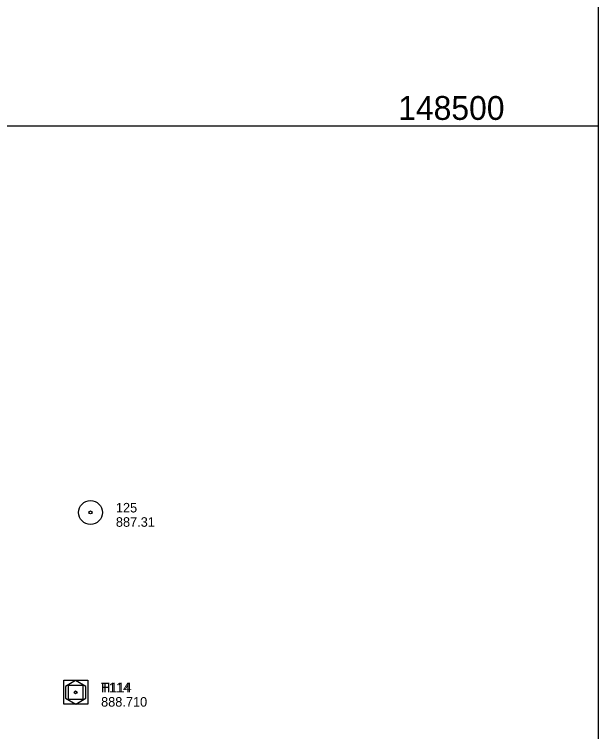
# Model space of a CAD drawing. Extents: x 353423 to 364002, y 127000 to 201942.
# Drawn here: x 362632.2 to 363000, y 148118.9 to 148570.1 of the extents above; entities that cross this region are included whole.
import ezdxf

# ---------------------------------------------------------------- set-up
doc = ezdxf.new("R2010")
doc.units = 0
for name, color, linetype in [('E_BMGRD', 7, 'Continuous'), ('E_LAND_TreeLine', 7, 'Continuous'), ('E_RDWY_AsphConc', 7, 'Continuous')]:
    doc.layers.add(name, color=color, linetype=linetype)

msp = doc.modelspace()

# ---------------------------------------------------------------- linework, layer by layer
at = {"layer": 'E_BMGRD'}
for points in [[(362663.41, 148136.22), (362663.41, 148151.22), (362678.41, 148151.22), (362678.41, 148136.22)], [(362664.43, 148147.43), (362664.43, 148140.04), (362670.89, 148136.32), (362677.28, 148139.98), (362677.28, 148147.31), (362670.76, 148151.04)], [(362666.34, 148139.17), (362666.34, 148148.17), (362675.34, 148148.17), (362675.34, 148139.17)]]:
    msp.add_lwpolyline(points, close=True, dxfattribs=at)
for radius in [0.871, 0.832]:
    msp.add_circle((362670.84, 148143.67), radius, dxfattribs=at)
at = {"layer": 'E_LAND_TreeLine'}
for p, q in [((363000, 147000), (363000, 149500)), ((363000, 147500), (363000, 149000)), ((358000, 148500), (363000, 148500)), ((361500, 148500), (363000, 148500))]:
    msp.add_line(p, q, dxfattribs=at)
at = {"layer": 'E_RDWY_AsphConc'}
for radius in [7.5, 0.96]:
    msp.add_circle((362680.16, 148256.81), radius, dxfattribs=at)

# ---------------------------------------------------------------- texts
at = {"layer": 'E_BMGRD'}
for s, p in [('T114', (362686.84, 148143.67)), ('H114', (362686.84, 148143.67)), ('888.710', (362686.84, 148134.67))]:
    msp.add_text(s, height=6, dxfattribs=at).set_placement(p)
at = {"layer": 'E_LAND_TreeLine'}
msp.add_text('  148500  ', height=15, dxfattribs=at).set_placement((362862.68, 148503.75))
at = {"layer": 'E_RDWY_AsphConc'}
for s, p in [('125', (362696.16, 148256.81)), ('887.31', (362696.16, 148247.81))]:
    msp.add_text(s, height=6, dxfattribs=at).set_placement(p)

doc.saveas('drawing.dxf')
